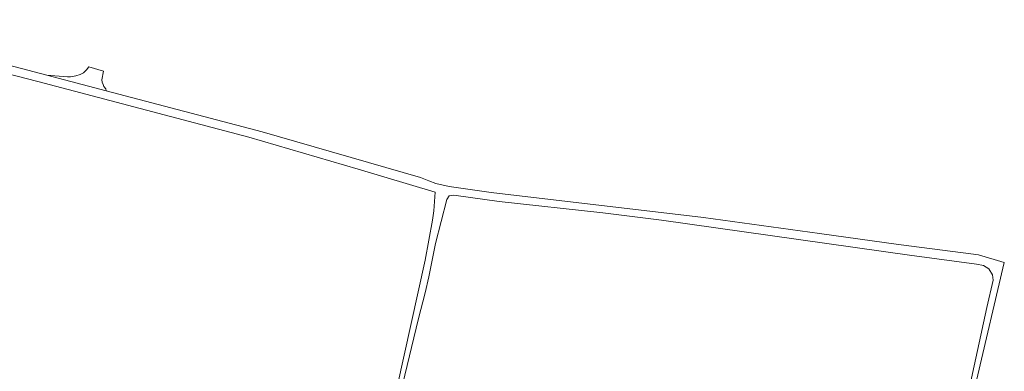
# Model space of a CAD drawing. Extents: x 152825 to 164088, y 457113 to 463005.
# Tile 358 of 364: x 162620 to 162936, y 461113 to 461226. Entities that reach past the tile are written whole.
import ezdxf

# ---------------------------------------------------------------- set-up
doc = ezdxf.new("R2010")
doc.units = 0
doc.header["$LTSCALE"] = 0.5
doc.layers.add('B-PV-VH-ONVERHARD_ZAND-GV', color=251, linetype='CONTINUOUS', lineweight=18)

msp = doc.modelspace()

# ---------------------------------------------------------------- linework, layer by layer
at = {"layer": 'B-PV-VH-ONVERHARD_ZAND-GV', "flags": 128}
for points in [[(162926.915, 461110.476), (162935.894, 461148.409), (162927.575, 461150.889), (162922.723, 461151.445), (162901.973, 461154.204), (162876.53, 461157.694), (162839.275, 461162.805), (162771.175, 461170.795), (162757.619, 461172.811), (162753.378, 461173.742), (162751.136, 461174.627), (162748.459, 461175.683), (162697.597, 461190.266), (162647.514, 461203.481), (162628.479, 461208.502), (162560.837, 461226.285)], [(162565.324, 461221.979), (162625.59, 461206.46), (162693.334, 461188.575), (162728.379, 461178.366), (162753.15, 461170.971), (162752.765, 461164.921), (162752.318, 461161.92), (162749.923, 461149.154), (162731.961, 461067.82)], [(162742.66, 461109.089), (162747.79, 461130.396), (162749.919, 461138.694), (162751.077, 461143.809), (162753.254, 461154.489), (162756.943, 461168.599), (162757.687, 461169.718), (162759.108, 461169.978), (162773.668, 461167.899), (162806.949, 461164.36), (162825.86, 461161.959), (162905.489, 461150.784), (162926.966, 461147.815), (162929.222, 461147.427), (162930.966, 461146.303), (162932.095, 461144.385), (162932.366, 461142.749), (162930.263, 461133.916), (162918.3, 461078.746)]]:
    msp.add_lwpolyline(points, dxfattribs=at)
msp.add_lwpolyline([(162646.687, 461209.806), (162641.972, 461211.187), (162641.222, 461210.17), (162640.282, 461209.271), (162639.139, 461208.655), (162637.748, 461208.237), (162636.11, 461207.919), (162635.06, 461207.933), (162633.691, 461208.035), (162628.479, 461208.502), (162647.514, 461203.481), (162647.358, 461204.082), (162646.803, 461204.813), (162646.507, 461205.465), (162646.279, 461206.291), (162646.112, 461207.042)], close=True, dxfattribs=at)

doc.saveas('drawing.dxf')
